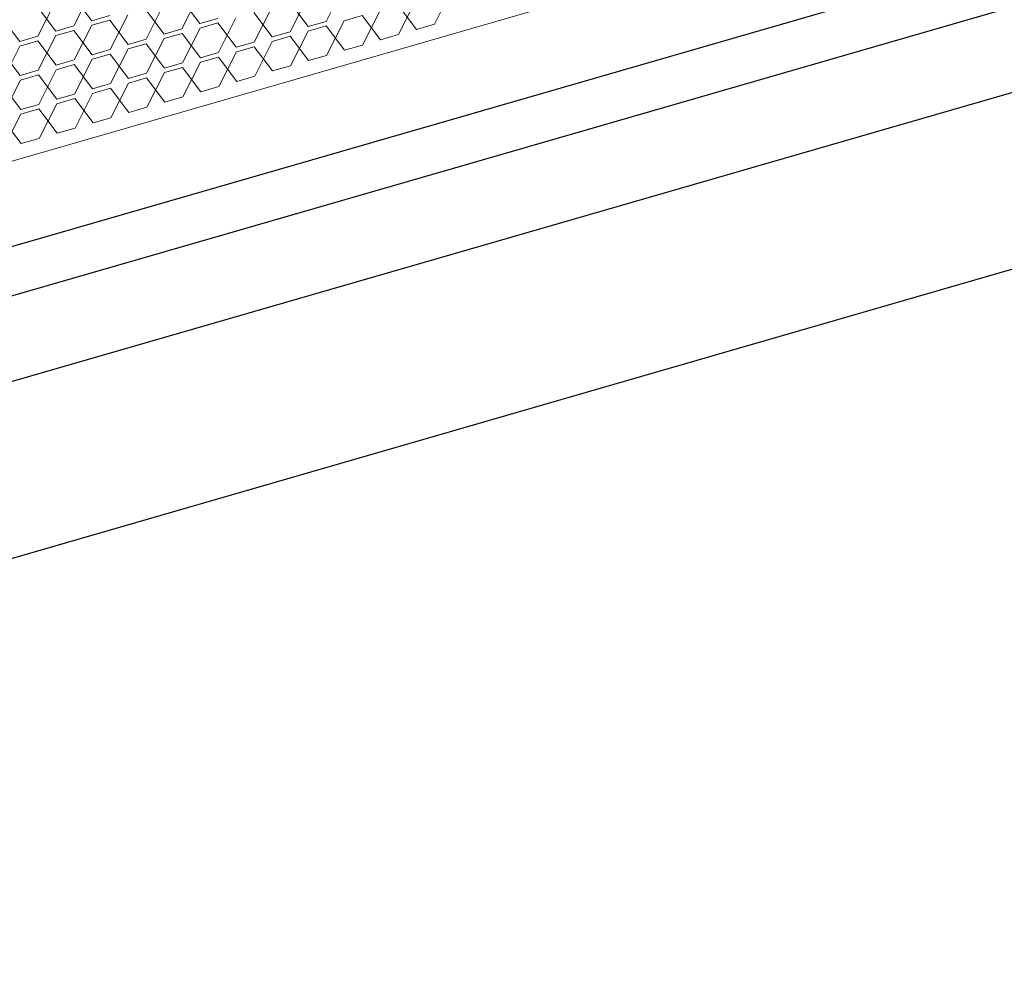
# Model space of a CAD drawing. Header units: millimetres. Extents: x 3925 to 5043, y -86 to 778.
# Tile 308 of 439: x 4961 to 4973, y 314 to 326. Entities that reach past the tile are written whole.
import ezdxf

# ---------------------------------------------------------------- set-up
doc = ezdxf.new("R2010")
doc.units = ezdxf.units.MM
doc.header["$LTSCALE"] = 46.255
doc.layers.add('H30K-DUST-FIDXF_CONTINUOUS_LINE', color=7, linetype='CONTINUOUS')
doc.layers.add('H30K-SPONGE-DXF_CONTINUOUS_LINE', color=7, linetype='CONTINUOUS')

msp = doc.modelspace()

# ---------------------------------------------------------------- linework, layer by layer
at = {"layer": 'H30K-DUST-FIDXF_CONTINUOUS_LINE', "color": 7, "linetype": 'Continuous', "lineweight": 0}
for p, q in [((5007.8034, 337.9865), (4944.5659, 319.7087)), ((4961.8547, 326.1569), (4962.072, 326.5856)), ((4964.9718, 326.2129), (4965.189, 326.6416)), ((4966.3084, 326.1768), (4966.5257, 326.6054)), ((4961.4109, 326.0286), (4961.6282, 326.4573)), ((4962.0766, 326.221), (4961.8501, 326.5214)), ((4963.4132, 326.1849), (4963.1867, 326.4853)), ((4963.1913, 326.1208), (4963.4086, 326.5494)), ((4964.7499, 326.1488), (4964.5234, 326.4492)), ((4964.528, 326.0846), (4964.7453, 326.5133)), ((4965.8646, 326.0485), (4966.0819, 326.4772)), ((4961.6328, 326.0928), (4961.4063, 326.3932)), ((4962.9694, 326.0566), (4962.7429, 326.357)), ((4962.7476, 325.9925), (4962.9648, 326.4212)), ((4964.3061, 326.0205), (4964.0796, 326.3209)), ((4964.0842, 325.9564), (4964.3015, 326.385)), ((4965.4209, 325.9202), (4965.6381, 326.3489)), ((4966.0865, 326.1126), (4965.86, 326.413)), ((4961.189, 325.9645), (4960.9625, 326.2649)), ((4962.0766, 326.221), (4962.2985, 326.2852)), ((4962.2992, 326.2288), (4962.0773, 326.1646)), ((4962.5257, 325.9284), (4962.2992, 326.2288)), ((4962.3038, 325.8642), (4962.5211, 326.2929)), ((4963.4132, 326.1849), (4963.6351, 326.249)), ((4963.6358, 326.1926), (4963.4139, 326.1285)), ((4963.8623, 325.8922), (4963.6358, 326.1926)), ((4963.6404, 325.8281), (4963.8577, 326.2568)), ((4964.7499, 326.1488), (4964.9718, 326.2129)), ((4964.9771, 325.792), (4965.1944, 326.2206)), ((4965.4162, 326.2848), (4965.1944, 326.2206)), ((4965.6427, 325.9844), (4965.4162, 326.2848)), ((4961.6328, 326.0928), (4961.8547, 326.1569)), ((4961.8554, 326.1005), (4961.6335, 326.0364)), ((4962.0819, 325.8001), (4961.8554, 326.1005)), ((4961.86, 325.736), (4962.0773, 326.1646)), ((4962.9694, 326.0566), (4963.1913, 326.1208)), ((4963.192, 326.0644), (4962.9702, 326.0003)), ((4963.4186, 325.764), (4963.192, 326.0644)), ((4963.1967, 325.6998), (4963.4139, 326.1285)), ((4964.3061, 326.0205), (4964.528, 326.0846)), ((4964.5333, 325.6637), (4964.7506, 326.0924)), ((4964.9725, 326.1565), (4964.7506, 326.0924)), ((4965.199, 325.8561), (4964.9725, 326.1565)), ((4966.0865, 326.1126), (4966.3084, 326.1768)), ((4961.189, 325.9645), (4961.4109, 326.0286)), ((4961.4116, 325.9723), (4961.1897, 325.9081)), ((4961.6381, 325.6718), (4961.4116, 325.9723)), ((4961.4162, 325.6077), (4961.6335, 326.0364)), ((4962.5257, 325.9284), (4962.7476, 325.9925)), ((4962.7529, 325.5716), (4962.9702, 326.0003)), ((4963.8623, 325.8922), (4964.0842, 325.9564)), ((4964.0895, 325.5354), (4964.3068, 325.9641)), ((4964.5287, 326.0282), (4964.3068, 325.9641)), ((4964.7552, 325.7278), (4964.5287, 326.0282)), ((4965.6427, 325.9844), (4965.8646, 326.0485)), ((4961.1944, 325.5436), (4960.9679, 325.844)), ((4960.9725, 325.4794), (4961.1897, 325.9081)), ((4962.0819, 325.8001), (4962.3038, 325.8642)), ((4962.3091, 325.4433), (4962.5264, 325.872)), ((4962.7483, 325.9361), (4962.5264, 325.872)), ((4962.9748, 325.6357), (4962.7483, 325.9361)), ((4963.4186, 325.764), (4963.6404, 325.8281)), ((4963.6458, 325.4072), (4963.863, 325.8359)), ((4964.0849, 325.9), (4963.863, 325.8359)), ((4964.3114, 325.5996), (4964.0849, 325.9)), ((4965.199, 325.8561), (4965.4209, 325.9202)), ((4961.6381, 325.6718), (4961.86, 325.736)), ((4961.8653, 325.3151), (4962.0826, 325.7437)), ((4962.3045, 325.8079), (4962.0826, 325.7437)), ((4962.531, 325.5074), (4962.3045, 325.8079)), ((4962.9748, 325.6357), (4963.1967, 325.6998)), ((4963.202, 325.2789), (4963.4193, 325.7076)), ((4963.6412, 325.7717), (4963.4193, 325.7076)), ((4963.8677, 325.4713), (4963.6412, 325.7717)), ((4964.7552, 325.7278), (4964.9771, 325.792)), ((4961.1944, 325.5436), (4961.4162, 325.6077)), ((4961.4216, 325.1868), (4961.6388, 325.6155)), ((4961.8607, 325.6796), (4961.6388, 325.6155)), ((4962.0872, 325.3792), (4961.8607, 325.6796)), ((4962.7582, 325.1507), (4962.9755, 325.5793)), ((4963.1974, 325.6435), (4962.9755, 325.5793)), ((4963.4239, 325.3431), (4963.1974, 325.6435)), ((4964.3114, 325.5996), (4964.5333, 325.6637)), ((4960.9778, 325.0585), (4961.1951, 325.4872)), ((4961.417, 325.5513), (4961.1951, 325.4872)), ((4961.6435, 325.2509), (4961.417, 325.5513)), ((4962.531, 325.5074), (4962.7529, 325.5716)), ((4962.7536, 325.5152), (4962.5317, 325.4511)), ((4962.9801, 325.2148), (4962.7536, 325.5152)), ((4963.8677, 325.4713), (4964.0895, 325.5354)), ((4961.1997, 325.1227), (4960.9732, 325.4231)), ((4962.0872, 325.3792), (4962.3091, 325.4433)), ((4962.3098, 325.3869), (4962.0879, 325.3228)), ((4962.5363, 325.0865), (4962.3098, 325.3869)), ((4962.3145, 325.0224), (4962.5317, 325.4511)), ((4963.4239, 325.3431), (4963.6458, 325.4072)), ((4961.6435, 325.2509), (4961.8653, 325.3151)), ((4961.8661, 325.2587), (4961.6442, 325.1945)), ((4962.0926, 324.9583), (4961.8661, 325.2587)), ((4961.8707, 324.8941), (4962.0879, 325.3228)), ((4962.9801, 325.2148), (4963.202, 325.2789)), ((4961.1997, 325.1227), (4961.4216, 325.1868)), ((4961.4223, 325.1304), (4961.2004, 325.0663)), ((4961.6488, 324.83), (4961.4223, 325.1304)), ((4961.4269, 324.7659), (4961.6442, 325.1945)), ((4962.5363, 325.0865), (4962.7582, 325.1507)), ((4961.205, 324.7017), (4960.9785, 325.0021)), ((4960.9831, 324.6376), (4961.2004, 325.0663)), ((4962.0926, 324.9583), (4962.3145, 325.0224)), ((4961.6488, 324.83), (4961.8707, 324.8941)), ((4961.205, 324.7017), (4961.4269, 324.7659))]:
    msp.add_line(p, q, dxfattribs=at)
at = {"layer": 'H30K-DUST-FIDXF_CONTINUOUS_LINE', "color": 7, "linetype": 'Continuous'}
msp.add_line((5008.9262, 337.2548), (4943.9227, 318.4666), dxfattribs=at)
at = {"layer": 'H30K-SPONGE-DXF_CONTINUOUS_LINE', "color": 7, "linetype": 'Continuous'}
for p, q in [((5009.3424, 336.7672), (4943.9748, 317.8737)), ((4943.9881, 316.8213), (5009.3557, 335.7149)), ((4943.2988, 314.4376), (5012.1944, 334.3509))]:
    msp.add_line(p, q, dxfattribs=at)

doc.saveas('drawing.dxf')
